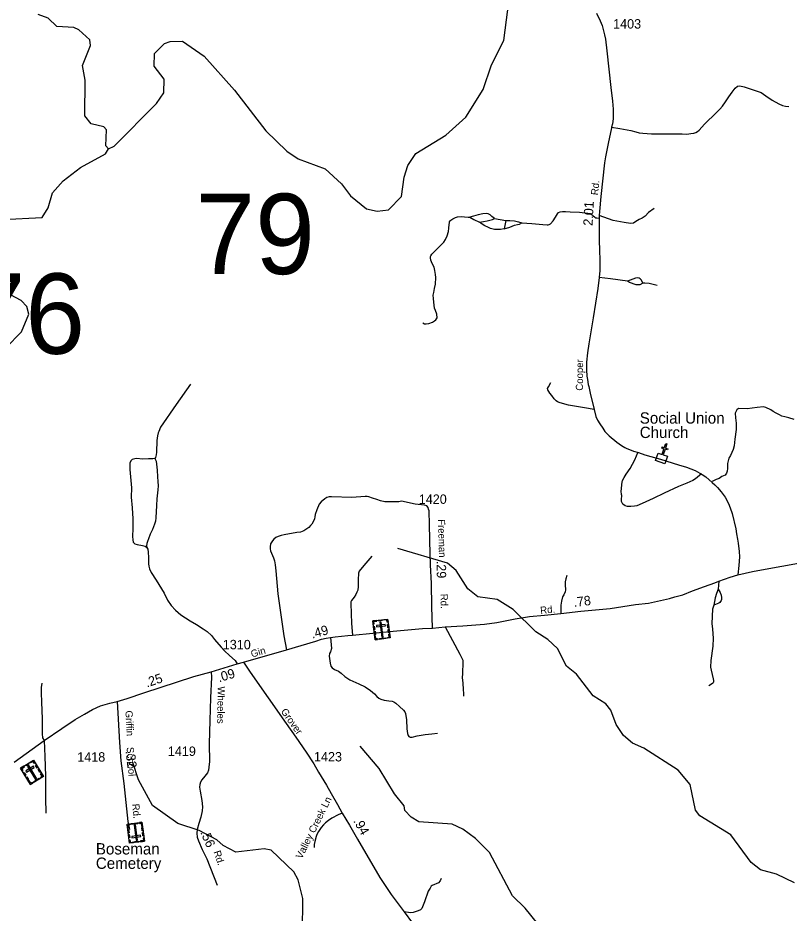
# Model space of a CAD drawing. Extents: x 2220236 to 2384410, y 720751 to 894131.
# Drawn here: x 2302797 to 2313036, y 852703 to 864584 of the extents above; entities that cross this region are included whole.
import ezdxf

# ---------------------------------------------------------------- set-up
doc = ezdxf.new("R2010")
doc.units = 0
for name, color, linetype in [('Exist Cultural Cemetery CELL', 7, 'Continuous'), ('Exist Cultural Cemetery Label', 7, 'Continuous'), ('Exist Cultural Church CELL', 7, 'Continuous'), ('Exist Cultural Church Label', 7, 'Continuous'), ('Exist Hydrographic Creek Single Shore', 7, 'Continuous'), ('Exist Hydrographic Misc Water Feature', 7, 'Continuous'), ('Exist Road Non-System Type 51', 7, 'Continuous'), ('Exist Road Non-System Type 51 Label', 7, 'Continuous'), ('Exist Road Secondary Mileage Hundredths English Label', 7, 'Continuous'), ('Exist Road Secondary Structure Standard Bridge Number Label', 7, 'Continuous'), ('Exist Road Secondary Type 10 Attributed', 7, 'Continuous'), ('Exist Road Secondary Type 20 Attributed', 7, 'Continuous'), ('Exist Road Secondary Type 51 Attributed', 7, 'Continuous'), ('Exist Road Secondary Type 51 Label', 7, 'Continuous'), ('Exist Road Secondary Type 51 Number Label', 7, 'Continuous')]:
    doc.layers.add(name, color=color, linetype=linetype)

msp = doc.modelspace()

# ---------------------------------------------------------------- linework, layer by layer
at = {"layer": 'Exist Cultural Cemetery CELL'}
for points in [[(2307509, 856582), (2307706, 856606), (2307738, 856354), (2307540, 856329)], [(2307712, 856563), (2307700, 856562), (2307696, 856594), (2307656, 856589), (2307655, 856600), (2307706, 856606)], [(2307514, 856539), (2307525, 856540), (2307521, 856572), (2307562, 856577), (2307560, 856588), (2307509, 856582)], [(2307523, 856465), (2307518, 856508), (2307529, 856509), (2307535, 856466)], [(2307558, 856519), (2307560, 856501), (2307677, 856515), (2307674, 856534)], [(2307582, 856591), (2307634, 856597), (2307635, 856586), (2307584, 856579)], [(2307621, 856566), (2307602, 856564), (2307627, 856363), (2307646, 856365)], [(2307709, 856489), (2307704, 856532), (2307715, 856534), (2307721, 856491)], [(2307532, 856398), (2307526, 856441), (2307538, 856443), (2307543, 856400)], [(2307573, 856333), (2307572, 856344), (2307550, 856342), (2307545, 856382), (2307534, 856380), (2307540, 856329)], [(2307705, 856350), (2307704, 856361), (2307725, 856364), (2307720, 856404), (2307731, 856405), (2307738, 856354)], [(2307718, 856424), (2307712, 856467), (2307724, 856468), (2307729, 856425)], [(2307596, 856347), (2307680, 856358), (2307681, 856347), (2307597, 856336)], [(2302833, 854628), (2303003, 854732), (2303135, 854515), (2302965, 854411)], [(2303025, 854695), (2303016, 854689), (2302999, 854716), (2302964, 854695), (2302958, 854705), (2303003, 854732)], [(2302855, 854591), (2302865, 854597), (2302848, 854624), (2302883, 854646), (2302877, 854655), (2302833, 854628)], [(2302896, 854667), (2302940, 854694), (2302946, 854684), (2302902, 854657)], [(2302903, 854591), (2302913, 854575), (2303013, 854637), (2303003, 854653)], [(2302941, 854660), (2302925, 854650), (2303031, 854477), (2303047, 854487)], [(2303054, 854627), (2303031, 854663), (2303041, 854669), (2303063, 854632)], [(2303088, 854570), (2303065, 854607), (2303075, 854613), (2303098, 854576)], [(2302894, 854528), (2302871, 854565), (2302881, 854571), (2302904, 854534)], [(2302929, 854470), (2302906, 854507), (2302916, 854513), (2302939, 854476)], [(2303009, 854450), (2303081, 854495), (2303087, 854485), (2303014, 854441)], [(2303107, 854497), (2303101, 854507), (2303120, 854519), (2303099, 854553), (2303108, 854559), (2303135, 854515)], [(2302994, 854428), (2302988, 854438), (2302969, 854426), (2302948, 854461), (2302938, 854455), (2302965, 854411)], [(2304477, 853656), (2304280, 853630), (2304247, 853882), (2304444, 853908)], [(2304280, 853887), (2304281, 853875), (2304259, 853872), (2304265, 853832), (2304254, 853831), (2304247, 853882)], [(2304389, 853889), (2304305, 853878), (2304303, 853890), (2304387, 853901)], [(2304365, 853671), (2304384, 853673), (2304358, 853874), (2304339, 853872)], [(2304411, 853904), (2304413, 853892), (2304435, 853895), (2304440, 853855), (2304451, 853857), (2304444, 853908)], [(2304267, 853812), (2304273, 853769), (2304262, 853768), (2304256, 853811)], [(2304453, 853839), (2304459, 853796), (2304448, 853794), (2304442, 853837)], [(2304462, 853772), (2304468, 853729), (2304456, 853728), (2304451, 853771)], [(2304276, 853747), (2304282, 853704), (2304270, 853702), (2304265, 853745)], [(2304274, 853673), (2304285, 853674), (2304290, 853642), (2304330, 853648), (2304331, 853637), (2304280, 853630)], [(2304428, 853718), (2304426, 853736), (2304309, 853721), (2304311, 853703)], [(2304404, 853646), (2304352, 853639), (2304351, 853651), (2304402, 853657)], [(2304472, 853699), (2304460, 853697), (2304465, 853665), (2304424, 853660), (2304426, 853649), (2304477, 853656)]]:
    msp.add_lwpolyline(points, close=True, dxfattribs=at)
at = {"layer": 'Exist Cultural Church CELL'}
msp.add_lwpolyline([(2311296, 858809), (2311350, 858791), (2311374, 858864), (2311344, 858874), (2311349, 858889), (2311379, 858879), (2311398, 858936), (2311413, 858931), (2311394, 858874), (2311425, 858864), (2311420, 858849), (2311389, 858859), (2311365, 858786), (2311420, 858768), (2311387, 858667), (2311263, 858708)], close=True, dxfattribs=at)
at = {"layer": 'Exist Hydrographic Creek Single Shore'}
for points in [[(2304000, 862845), (2304074, 862881), (2304635, 863446), (2304733, 863587), (2304739, 863772), (2304604, 863943), (2304611, 864111), (2304743, 864244), (2304817, 864270), (2304984, 864274), (2305269, 864076), (2305674, 863623), (2306088, 863085), (2306366, 862814), (2306517, 862715), (2306876, 862579), (2307095, 862381), (2307214, 862222), (2307424, 862050), (2307565, 862020), (2307715, 862036), (2307888, 862214), (2307927, 862471), (2307975, 862624), (2308082, 862783), (2308479, 863029), (2308743, 863266), (2308972, 863633), (2309085, 863960), (2309249, 864285), (2309333, 864938)], [(2301682, 859931), (2302065, 859953), (2302637, 860206), (2302843, 860418), (2302941, 860652), (2302914, 860753), (2302839, 860835), (2302495, 861015), (2302419, 861139), (2302384, 861273), (2302389, 861598), (2302454, 861764), (2302594, 861908), (2303118, 861936), (2303200, 862064), (2303256, 862263), (2303396, 862423), (2303628, 862600), (2303959, 862781), (2304000, 862845)], [(2313109, 853106), (2312867, 853221), (2312658, 853278), (2312532, 853375), (2312261, 853741), (2311850, 853994), (2311791, 854067), (2311721, 854408), (2311561, 854599), (2311108, 854892), (2310957, 854958), (2310839, 855058), (2310738, 855205), (2310669, 855396), (2310601, 855478), (2310434, 855586), (2310214, 855876), (2310080, 855982), (2309960, 856214), (2309834, 856336), (2309675, 856435)]]:
    msp.add_lwpolyline(points, dxfattribs=at)
at = {"layer": 'Exist Hydrographic Misc Water Feature'}
for points in [[(2304000, 862845), (2303966, 862886), (2303972, 863097), (2303938, 863138), (2303771, 863177), (2303687, 863285), (2303690, 863758), (2303655, 863950), (2303760, 864217), (2303751, 864292), (2303608, 864424), (2303541, 864458), (2303316, 864471), (2303198, 864578), (2303064, 864628)], [(2309675, 856435), (2309372, 856731), (2309162, 856863), (2308903, 856902), (2308769, 857008), (2308617, 857248), (2308499, 857348), (2307839, 857541)], [(2310106, 851999), (2309962, 852239), (2309531, 852769), (2309363, 852933), (2309057, 853505), (2308871, 853694), (2308704, 853819), (2308561, 853882), (2308119, 853913), (2308019, 853978), (2307934, 854066), (2307925, 854125), (2307799, 854284), (2307595, 854623), (2307342, 854918)], [(2306577, 852445), (2306581, 852895), (2306520, 853145), (2306461, 853251), (2306158, 853540), (2306066, 853556), (2305691, 853511), (2305524, 853600), (2305440, 853675), (2305205, 853797), (2304921, 853893), (2304585, 854132), (2304398, 854473), (2304321, 854702)]]:
    msp.add_lwpolyline(points, dxfattribs=at)
at = {"layer": 'Exist Road Non-System Type 51'}
for p, q in [((2309125, 861920), (2309273, 861897)), ((2312102, 857107), (2312093, 857000))]:
    msp.add_line(p, q, dxfattribs=at)
for points in [[(2310680, 863132), (2310787, 863117), (2310935, 863089), (2311000, 863070), (2311046, 863060), (2311094, 863052), (2311211, 863045), (2311420, 863045), (2311557, 863047), (2311615, 863044), (2311677, 863042), (2311733, 863049), (2311772, 863054), (2311798, 863062), (2311820, 863074), (2311843, 863092), (2311878, 863132), (2311913, 863175), (2311964, 863225), (2312020, 863275), (2312065, 863318), (2312118, 863373), (2312153, 863414), (2312191, 863471), (2312235, 863534), (2312278, 863598), (2312319, 863653), (2312352, 863678), (2312380, 863681), (2312438, 863671), (2312572, 863625), (2312665, 863592), (2312728, 863550), (2312811, 863494), (2312898, 863442), (2312949, 863419), (2312987, 863411), (2313034, 863409)], [(2309125, 861920), (2309090, 861950), (2309067, 861968), (2309040, 861982), (2309012, 861988), (2308970, 861985), (2308906, 861968), (2308844, 861952), (2308798, 861937)], [(2309488, 861865), (2309619, 861855), (2309767, 861842), (2309824, 861837), (2309835, 861837), (2309852, 861840), (2309867, 861852), (2309903, 861892), (2309935, 861938), (2309961, 861983), (2309976, 862000), (2309995, 862010), (2310029, 862013), (2310069, 862015), (2310127, 862012), (2310255, 862007), (2310365, 861990), (2310394, 861988), (2310423, 861972), (2310436, 861957), (2310451, 861943), (2310464, 861932), (2310482, 861929), (2310512, 861925)], [(2311246, 862053), (2311170, 862002), (2311126, 861952), (2311087, 861924), (2311047, 861909), (2311002, 861880), (2310969, 861859), (2310932, 861855), (2310844, 861869), (2310699, 861897), (2310515, 861963)], [(2308171, 860537), (2308196, 860525), (2308216, 860525), (2308251, 860530), (2308301, 860545), (2308327, 860562), (2308347, 860578), (2308362, 860603), (2308359, 860651), (2308339, 860700), (2308327, 860733), (2308317, 860809), (2308316, 860861), (2308312, 860905), (2308319, 860939), (2308329, 860993), (2308339, 861048), (2308344, 861138), (2308341, 861178), (2308334, 861231), (2308322, 861274), (2308296, 861324), (2308281, 861370), (2308274, 861400), (2308276, 861415), (2308279, 861427), (2308292, 861447), (2308361, 861515), (2308453, 861606), (2308473, 861641), (2308497, 861693), (2308513, 861747), (2308518, 861792), (2308521, 861840), (2308525, 861862), (2308528, 861877), (2308535, 861890), (2308546, 861900), (2308573, 861915), (2308605, 861935), (2308635, 861943), (2308687, 861947), (2308725, 861945), (2308775, 861940), (2308798, 861937)], [(2308798, 861937), (2308848, 861907), (2308926, 861872)], [(2308926, 861872), (2308977, 861882), (2309025, 861892), (2309063, 861900), (2309100, 861910), (2309125, 861920)], [(2309253, 861784), (2309206, 861774), (2309156, 861776), (2309123, 861777), (2309073, 861789), (2309034, 861806), (2308997, 861826), (2308962, 861845), (2308926, 861872)], [(2309273, 861897), (2309268, 861849), (2309253, 861784)], [(2309253, 861784), (2309327, 861806), (2309389, 861831), (2309430, 861840), (2309457, 861847), (2309488, 861865)], [(2309273, 861897), (2309327, 861895), (2309390, 861889), (2309443, 861875), (2309488, 861865)], [(2310892, 861091), (2310663, 861119), (2310512, 861138)], [(2311092, 861064), (2311075, 861101), (2311059, 861121), (2311043, 861131), (2311027, 861135), (2310997, 861131), (2310892, 861091)], [(2311092, 861064), (2311052, 861043), (2311004, 861039), (2310916, 861074), (2310892, 861091)], [(2311286, 861030), (2311178, 861057), (2311122, 861064), (2311092, 861064)], [(2305089, 859724), (2304897, 859455), (2304691, 859151), (2304668, 859096), (2304658, 859078), (2304650, 859035), (2304643, 858974), (2304635, 858822), (2304633, 858786), (2304625, 858748), (2304617, 858736)], [(2310447, 859388), (2310319, 859409), (2310108, 859442), (2309995, 859475), (2309961, 859488), (2309943, 859502), (2309915, 859528), (2309886, 859571), (2309860, 859605), (2309832, 859649), (2309829, 859667), (2309841, 859687), (2309871, 859747)], [(2313104, 859254), (2313030, 859277), (2312980, 859287), (2312938, 859298), (2312906, 859314), (2312862, 859339), (2312823, 859359), (2312791, 859381), (2312727, 859414), (2312697, 859420), (2312613, 859415), (2312481, 859397), (2312363, 859401), (2312340, 859381), (2312320, 859338), (2312325, 859278), (2312331, 859205), (2312333, 859122), (2312315, 858991), (2312305, 858906), (2312293, 858856), (2312256, 858778), (2312236, 858741), (2312226, 858707), (2312218, 858668), (2312216, 858604), (2312214, 858567), (2312206, 858541), (2312186, 858517), (2312143, 858496), (2312106, 858472), (2312068, 858457), (2312015, 858429)], [(2311873, 858532), (2311795, 858466), (2311758, 858446), (2311678, 858409), (2311569, 858366), (2311378, 858278), (2311232, 858206), (2311085, 858137), (2311016, 858110), (2310984, 858102), (2310936, 858097), (2310890, 858097), (2310858, 858106), (2310827, 858130), (2310819, 858150), (2310811, 858164), (2310809, 858186), (2310811, 858210), (2310814, 858228), (2310814, 858244), (2310810, 858258), (2310804, 858302), (2310809, 858332), (2310813, 858390), (2310818, 858420), (2310826, 858446), (2310844, 858484), (2310871, 858528), (2310926, 858605), (2310989, 858717), (2311033, 858823)], [(2304617, 858736), (2304590, 858731), (2304532, 858731), (2304451, 858729), (2304374, 858736), (2304351, 858733), (2304316, 858721), (2304296, 858705), (2304285, 858675), (2304285, 858592), (2304306, 858347), (2304303, 858225), (2304316, 858083), (2304321, 857934), (2304321, 857806), (2304317, 857703), (2304322, 857657), (2304329, 857625), (2304350, 857605), (2304382, 857593), (2304450, 857582), (2304485, 857572), (2304510, 857557)], [(2304617, 858736), (2304631, 858700), (2304638, 858663), (2304644, 858580), (2304652, 858494), (2304654, 858429), (2304659, 858372), (2304657, 858321), (2304643, 858201), (2304638, 858112), (2304629, 857949), (2304625, 857904), (2304612, 857863), (2304585, 857796), (2304555, 857731), (2304530, 857672), (2304517, 857633), (2304511, 857607), (2304506, 857577), (2304510, 857557)], [(2308258, 858016), (2308256, 858042), (2308249, 858064), (2308242, 858085), (2308224, 858107), (2308197, 858119), (2308073, 858130), (2307890, 858169), (2307853, 858160), (2307774, 858160), (2307669, 858162), (2307611, 858173), (2307561, 858190), (2307507, 858208), (2307454, 858228), (2307434, 858231), (2307406, 858231), (2307232, 858217), (2306960, 858228), (2306930, 858226), (2306900, 858220), (2306870, 858203), (2306823, 858161), (2306795, 858131), (2306764, 858054), (2306745, 857994), (2306741, 857964), (2306733, 857934), (2306722, 857904), (2306698, 857866), (2306682, 857845), (2306659, 857819), (2306595, 857774), (2306549, 857760), (2306499, 857754), (2306330, 857724), (2306292, 857713), (2306254, 857701), (2306222, 857687), (2306194, 857664), (2306177, 857644), (2306151, 857602), (2306144, 857566), (2306146, 857536), (2306152, 857512), (2306189, 857420), (2306204, 857377), (2306214, 857325), (2306221, 857247), (2306248, 856941), (2306326, 856382), (2306361, 856197)], [(2304510, 857557), (2304520, 857535), (2304526, 857494), (2304533, 857424), (2304530, 857339), (2304535, 857308), (2304545, 857271), (2304568, 857221), (2304631, 857122), (2304739, 856947), (2304784, 856858), (2304832, 856785), (2304888, 856725), (2304961, 856663), (2305082, 856580), (2305169, 856531), (2305255, 856476), (2305308, 856439), (2305366, 856389), (2305408, 856333), (2305497, 856232), (2305542, 856185), (2305607, 856122), (2305680, 856054), (2305706, 856009)], [(2307498, 857442), (2307388, 857315), (2307329, 857239), (2307319, 857216), (2307314, 857124), (2307313, 857039), (2307309, 856988), (2307297, 856964), (2307284, 856930), (2307260, 856894), (2307225, 856850), (2307217, 856832), (2307215, 856812), (2307226, 856546), (2307238, 856393)], [(2310086, 857182), (2310070, 857140), (2310063, 857098), (2310061, 857060), (2310066, 856994), (2310062, 856966), (2310047, 856926), (2310027, 856900), (2310012, 856842), (2310004, 856788), (2310004, 856679)], [(2312093, 857000), (2312072, 856946), (2312056, 856888), (2312035, 856788)], [(2312093, 857000), (2312120, 856958), (2312132, 856923), (2312136, 856893), (2312137, 856867), (2312133, 856851), (2312117, 856824), (2312103, 856814), (2312079, 856806), (2312035, 856788)], [(2312035, 856788), (2312020, 856735), (2312012, 856545), (2312019, 856469), (2312026, 856352), (2312023, 856244), (2311997, 856057), (2311993, 855965), (2311999, 855928), (2312026, 855812), (2312030, 855790), (2312030, 855772), (2312027, 855760), (2312017, 855752), (2311969, 855721)], [(2308468, 856503), (2308663, 856139), (2308702, 856058), (2308705, 856031), (2308698, 855883), (2308695, 855825), (2308702, 855759), (2308710, 855667), (2308713, 855621), (2308712, 855583)], [(2306947, 856362), (2306962, 856214), (2306947, 856171), (2306934, 856149), (2306929, 856114), (2306942, 856019), (2306952, 855980), (2306969, 855958), (2306999, 855936), (2307052, 855912), (2307088, 855887), (2307136, 855843), (2307205, 855800), (2307323, 855745), (2307408, 855704), (2307478, 855657), (2307532, 855614), (2307562, 855579), (2307589, 855556), (2307617, 855541), (2307658, 855528), (2307720, 855518), (2307765, 855515), (2307790, 855508), (2307814, 855490), (2307863, 855446), (2307917, 855397), (2307936, 855373), (2307942, 855352), (2307957, 855267), (2307962, 855149), (2307970, 855088), (2307978, 855061), (2307986, 855048), (2308004, 855038), (2308033, 855040), (2308097, 855055), (2308202, 855073), (2308292, 855081), (2308366, 855089)], [(2303117, 855754), (2303107, 855696), (2303107, 855626), (2303112, 855503), (2303119, 855282), (2303120, 855082), (2303122, 855028), (2303144, 854994)], [(2303144, 854994), (2303155, 854783), (2303162, 854521), (2303163, 854227), (2303167, 854027)], [(2307103, 854029), (2307051, 854007), (2306964, 853962), (2306922, 853934), (2306883, 853903), (2306853, 853875), (2306823, 853841), (2306786, 853788), (2306765, 853748), (2306755, 853718), (2306739, 853652), (2306732, 853612), (2306730, 853574)], [(2308416, 853162), (2308402, 853130), (2308383, 853104), (2308297, 853071), (2308285, 853061), (2308272, 853034), (2308246, 852996), (2308193, 852854), (2308159, 852763), (2308141, 852745), (2308113, 852731), (2308043, 852712), (2308013, 852708), (2307981, 852711), (2307925, 852721)]]:
    msp.add_lwpolyline(points, dxfattribs=at)
at = {"layer": 'Exist Road Secondary Type 10 Attributed'}
msp.add_lwpolyline([(2308302, 856486), (2308292, 856770), (2308290, 857077), (2308273, 857323), (2308264, 857637), (2308263, 857884), (2308258, 858016)], dxfattribs=at)
at = {"layer": 'Exist Road Secondary Type 20 Attributed'}
for points in [[(2305363, 855904), (2305366, 855835), (2305356, 855561), (2305343, 855259), (2305338, 854950), (2305340, 854716), (2305333, 854639), (2305327, 854599), (2305313, 854566), (2305277, 854518), (2305239, 854472), (2305220, 854442), (2305212, 854409), (2305209, 854375), (2305219, 854319), (2305240, 854198), (2305247, 854113), (2305245, 854061), (2305225, 853975), (2305199, 853890), (2305179, 853811), (2305172, 853762), (2305177, 853711), (2305195, 853663), (2305245, 853545), (2305305, 853425), (2305443, 853075)], [(2304115, 855513), (2304145, 854966), (2304164, 854725), (2304202, 854423), (2304258, 853918), (2304277, 853814)]]:
    msp.add_lwpolyline(points, dxfattribs=at)
at = {"layer": 'Exist Road Secondary Type 51 Attributed'}
for points in [[(2310479, 864647), (2310529, 864546), (2310554, 864482), (2310587, 864358), (2310597, 864302), (2310616, 864145), (2310670, 863662), (2310691, 863477), (2310698, 863373), (2310700, 863299), (2310698, 863246), (2310690, 863176), (2310680, 863132), (2310678, 863124), (2310632, 862918), (2310596, 862738), (2310583, 862658), (2310538, 862213), (2310520, 862015), (2310515, 861963), (2310512, 861925), (2310512, 861840), (2310516, 861597), (2310517, 861531), (2310523, 861337), (2310521, 861233), (2310512, 861138), (2310495, 860992), (2310434, 860605), (2310379, 860258), (2310360, 860137), (2310347, 860016), (2310345, 859914), (2310352, 859829), (2310358, 859784), (2310370, 859718), (2310379, 859691), (2310394, 859603), (2310447, 859388), (2310468, 859295), (2310494, 859246), (2310521, 859195), (2310562, 859137), (2310590, 859093), (2310645, 859038), (2310748, 858951), (2310812, 858907), (2310853, 858883), (2310873, 858874), (2310968, 858835), (2311035, 858814), (2311121, 858786), (2311330, 858727), (2311567, 858654), (2311675, 858622), (2311788, 858575), (2311883, 858523), (2311928, 858494), (2312016, 858418), (2312049, 858388), (2312084, 858351), (2312133, 858295), (2312188, 858225), (2312230, 858138), (2312255, 858082), (2312281, 858008), (2312328, 857802), (2312339, 857738), (2312352, 857666), (2312359, 857611), (2312373, 857500), (2312377, 857431), (2312369, 857318), (2312354, 857191)], [(2312354, 857191), (2312550, 857238), (2312716, 857267), (2313159, 857346), (2313232, 857363), (2313295, 857385), (2313404, 857419), (2313551, 857464), (2313680, 857503), (2313811, 857559), (2313962, 857604), (2314067, 857645), (2314207, 857695), (2314318, 857737), (2314448, 857795), (2314527, 857840), (2314575, 857873), (2314605, 857899), (2314650, 857936)], [(2308302, 856486), (2308468, 856503), (2308704, 856514), (2308991, 856536), (2309157, 856561), (2309401, 856607), (2309591, 856641), (2309787, 856656), (2310004, 856679), (2310271, 856709), (2310661, 856747), (2310995, 856800), (2311168, 856818), (2311447, 856878), (2311520, 856900), (2311626, 856928), (2311754, 856979), (2311913, 857038), (2312048, 857084), (2312102, 857107), (2312252, 857162), (2312354, 857191)], [(2305794, 856031), (2306361, 856197), (2306751, 856313), (2306826, 856337), (2306888, 856350), (2306947, 856362), (2307010, 856368), (2307095, 856380), (2307176, 856388), (2307238, 856393), (2307778, 856443), (2308170, 856478), (2308302, 856486)], [(2305363, 855904), (2305706, 856009), (2305794, 856031)], [(2305794, 856031), (2305882, 855899), (2306357, 855217), (2306487, 855038), (2306625, 854838), (2306724, 854685), (2306788, 854572), (2306893, 854401), (2306955, 854292), (2307040, 854145), (2307103, 854029), (2307199, 853870), (2307305, 853684), (2307604, 853177), (2307753, 852951), (2307925, 852721), (2308037, 852570), (2308286, 852251), (2308381, 852128), (2308481, 851995), (2308554, 851887)], [(2304115, 855513), (2304247, 855553), (2304467, 855628), (2305134, 855842), (2305363, 855904)], [(2302746, 854706), (2303144, 854994), (2303381, 855151), (2303559, 855273), (2303681, 855344), (2303788, 855404), (2303893, 855452), (2304017, 855487), (2304115, 855513)]]:
    msp.add_lwpolyline(points, dxfattribs=at)

# ---------------------------------------------------------------- texts
at = {"layer": 'Exist Cultural Cemetery Label'}
for s, p in [('Boseman', (2303832, 853481)), ('Cemetery', (2303832, 853290))]:
    msp.add_text(s, height=150, dxfattribs=at).set_placement(p)
at = {"layer": 'Exist Cultural Church Label'}
for s, p in [('Social Union', (2311053, 859199)), ('Church', (2311053, 859008))]:
    msp.add_text(s, height=150, dxfattribs=at).set_placement(p)
at = {"layer": 'Exist Road Non-System Type 51 Label'}
msp.add_text('Valley Creek Ln', height=95, rotation=63.4467, dxfattribs=at).set_placement((2306565, 853415))
at = {"layer": 'Exist Road Secondary Mileage Hundredths English Label'}
for s, rotation, p in [('2.01', 86.7917, (2310426, 861822)), ('.29', 270.6099, (2308356, 857378)), ('.78', 6.7947, (2310180, 856766)), ('.49', 15.4909, (2306706, 856345)), ('.09', 16.6086, (2305468, 855766)), ('.25', 18.1063, (2304509, 855697)), ('.32', 276.5392, (2304226, 854853)), ('.94', 299.6086, (2307246, 853926)), ('.56', 293.3504, (2305217, 853773))]:
    msp.add_text(s, height=125, rotation=rotation, dxfattribs=at).set_placement(p)
at = {"layer": 'Exist Road Secondary Structure Standard Bridge Number Label'}
for s, p in [('79', (2305154, 861184)), ('76', (2302102, 860126))]:
    msp.add_text(s, height=1066.3, dxfattribs=at).set_placement(p)
at = {"layer": 'Exist Road Secondary Type 51 Label'}
for s, rotation, p in [('Rd.', 84.1924, (2310498, 862227)), ('Cooper', 89.7507, (2310299, 859636)), ('Freeman', 271.7163, (2308373, 857929)), ('Rd.', 271.2376, (2308408, 856940)), ('Rd.', 5.4823, (2309736, 856673)), ('Gin', 16.6086, (2305905, 856094)), ('Wheeles', 268.9917, (2305451, 855712)), ('Grover', 305.2046, (2306283, 855379)), ('Griffin', 273.0212, (2304224, 855389)), ('School', 273.69, (2304241, 854904)), ('Rd.', 275.3931, (2304314, 854150)), ('Rd.', 288.5917, (2305393, 853515))]:
    msp.add_text(s, height=95, rotation=rotation, dxfattribs=at).set_placement(p)
at = {"layer": 'Exist Road Secondary Type 51 Number Label'}
for s, p in [('1403', (2310699, 864442)), ('1420', (2308119, 858134)), ('1310', (2305517, 856204)), ('1418', (2303585, 854713)), ('1419', (2304788, 854789)), ('1423', (2306728, 854716))]:
    msp.add_text(s, height=125, dxfattribs=at).set_placement(p)

doc.saveas('drawing.dxf')
